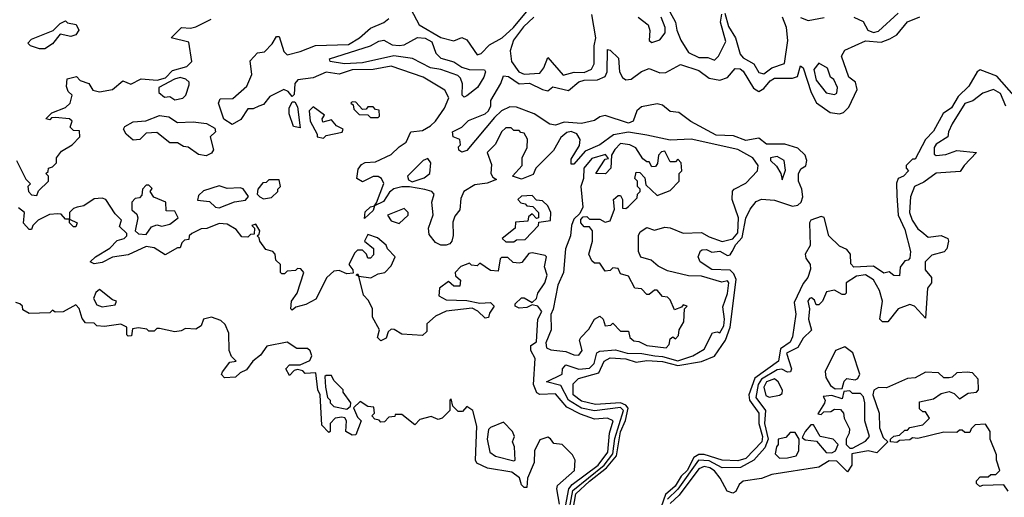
# Model space of a CAD drawing. Extents: x 2737310 to 2869991, y 870230 to 1012730.
# Tile 444 of 479: x 2816179 to 2819957, y 935252 to 937085. Entities that reach past the tile are written whole.
import ezdxf

# ---------------------------------------------------------------- set-up
doc = ezdxf.new("R2010")
doc.units = 0

msp = doc.modelspace()

# ---------------------------------------------------------------- linework, layer by layer
at = {"layer": '0CON02XD'}
for points in [[(2817680, 937125), (2817712.5, 937065), (2817795, 937016.2), (2817845, 937003.3), (2817875, 937016.7), (2817895, 937007.5), (2817935, 936950), (2817950, 936955), (2817981.7, 936988.3), (2818030, 937015), (2818073.3, 937055), (2818123.3, 937115)], [(2818673.3, 937115), (2818696, 937075), (2818700, 937045), (2818715.8, 937005.8), (2818745, 936958.8), (2818785, 936940), (2818819.3, 936939.3), (2818845, 936930), (2818860, 936945), (2818888.3, 937001.7), (2818867.5, 937075), (2818873.3, 937106.7)], [(2816167.5, 936545), (2816203, 936473), (2816220, 936455), (2816210, 936445), (2816212.5, 936425), (2816225, 936412.5), (2816245, 936410), (2816251.7, 936428.3), (2816290, 936465), (2816290, 936485), (2816280, 936495), (2816288.3, 936501.7), (2816290, 936515), (2816305, 936520), (2816320, 936535), (2816320, 936555), (2816340, 936580), (2816380, 936605), (2816410, 936635), (2816408.3, 936658.3), (2816385, 936660), (2816373, 936673), (2816380, 936695), (2816370, 936705), (2816315, 936710), (2816301.7, 936708.3), (2816295, 936700), (2816280, 936705), (2816303, 936727), (2816355, 936747.5), (2816372.5, 936765), (2816380, 936795), (2816365, 936810), (2816358.3, 936828.3), (2816361.7, 936858.3), (2816397, 936867), (2816411.7, 936851.7), (2816445, 936840), (2816460, 936815), (2816485, 936807.5), (2816535, 936817.5), (2816575, 936850), (2816605, 936837.5), (2816645, 936857.5), (2816707, 936853), (2816738.3, 936861.7), (2816765, 936890), (2816820, 936905), (2816840, 936925), (2816828.3, 936998.3), (2816760, 937015), (2816800, 937055), (2816835, 937052.5), (2816855, 937057.5), (2816913.6, 937086.4)], [(2816275, 936972.5), (2816255, 936972.5), (2816220, 936985), (2816210, 936995), (2816225, 937010), (2816307, 937043), (2816335, 937070), (2816355, 937080), (2816363, 937073), (2816396.4, 937066.4), (2816406.7, 937045), (2816395, 937026.7), (2816375, 937020), (2816335, 937030), (2816305, 936992.5), (2816275, 936972.5)], [(2817733.8, 936433.8), (2817675, 936443.8), (2817645, 936444), (2817614.3, 936435.7), (2817597.5, 936422.5), (2817575, 936386.7), (2817540, 936370), (2817535, 936352.5), (2817502.5, 936322.5), (2817505, 936347.5), (2817525, 936366.7), (2817540, 936370), (2817548.3, 936381.7), (2817576.4, 936456.4), (2817567.5, 936475), (2817555, 936483.3), (2817535, 936483.3), (2817495, 936462.5), (2817472.5, 936475), (2817478.3, 936511.7), (2817490.7, 936529.3), (2817505, 936537.5), (2817545, 936540), (2817605, 936567.5), (2817635, 936597.5), (2817662.5, 936615), (2817680, 936655), (2817725, 936660), (2817755, 936677.5), (2817775, 936696), (2817808.6, 936745), (2817826.2, 936785), (2817810, 936815), (2817727.5, 936865), (2817605, 936906), (2817535.8, 936894.2), (2817455, 936892.5), (2817405, 936876.2), (2817355, 936883.3), (2817305, 936861.2), (2817246.4, 936853.6), (2817235, 936840), (2817231.7, 936798.3), (2817225, 936790), (2817209.3, 936809.3), (2817193, 936817), (2817139.3, 936790.7), (2817115, 936760), (2817096.7, 936753.3), (2817075, 936742.5), (2817055, 936742.5), (2817027.7, 936702.3), (2816995, 936682.5), (2816963, 936703), (2816942.5, 936765), (2816948.3, 936781.7), (2816997, 936783), (2817050.5, 936829.5), (2817070, 936875), (2817063, 936927), (2817091.7, 936958.3), (2817118.3, 936961.7), (2817148.3, 936991.7), (2817165, 937020), (2817175, 937020), (2817193, 936963), (2817205, 936950), (2817255, 936962.5), (2817313.6, 936986.4), (2817440.7, 936989.3), (2817482.5, 937015), (2817525, 937052.5), (2817576.1, 937073.9), (2817595, 937090)], [(2818299.5, 935185), (2818313.6, 935265), (2818365.9, 935314.1), (2818431.1, 935365), (2818469.2, 935410.8), (2818485, 935503.3), (2818503.3, 935546.7), (2818513.6, 935593.6), (2818505.4, 935605.4), (2818485, 935614.6), (2818388.3, 935608.3), (2818335, 935620.8), (2818302.5, 935645), (2818303, 935687), (2818322.7, 935707.3), (2818400.8, 935729.2), (2818422, 935775), (2818445, 935787.1), (2818505, 935783.1), (2818545, 935770), (2818585, 935777.5), (2818645, 935773.3), (2818705, 935757.3), (2818795, 935772.9), (2818845, 935793.3), (2818887.5, 935855), (2818905.6, 935905), (2818928, 936088), (2818919.4, 936109.4), (2818905, 936124), (2818835, 936126.7), (2818790, 936155), (2818782.5, 936175), (2818791.7, 936198.3), (2818798.3, 936201.7), (2818815, 936202.5), (2818835, 936192.5), (2818866.1, 936196.1), (2818895, 936180), (2818905, 936182.5), (2818913.3, 936195), (2818927.4, 936222.6), (2818950.8, 936249.2), (2818965, 936323.3), (2818981.7, 936358.3), (2819005, 936387.5), (2819025, 936396.7), (2819075, 936392.5), (2819145, 936369.2), (2819165, 936373.1), (2819177.1, 936385), (2819183.8, 936405), (2819180, 936435), (2819167.5, 936465), (2819167, 936493), (2819177, 936513), (2819196.1, 936523.9), (2819200, 936545), (2819192.5, 936565), (2819165, 936592.5), (2819115, 936606.7), (2819045, 936606.7), (2819015, 936630), (2818965, 936621.2), (2818918.6, 936638.6), (2818851.7, 936641.7), (2818753.9, 936693.9), (2818708.3, 936728.3), (2818675, 936732.5), (2818645, 936757.5), (2818625, 936762.5), (2818565, 936750), (2818547.5, 936735), (2818532.5, 936695), (2818515, 936687.5), (2818425, 936716.7), (2818405, 936712.5), (2818385, 936697.5), (2818335, 936686.7), (2818267.7, 936692.3), (2818235, 936680), (2818213.9, 936683.9), (2818153.6, 936723.6), (2818085, 936748.8), (2818059.3, 936750.7), (2818027.5, 936735), (2818000.5, 936709.5), (2817895, 936583.3), (2817875, 936576.7), (2817863.6, 936583.6), (2817863, 936597), (2817870, 936605), (2817867.5, 936625), (2817842.5, 936635), (2817840, 936655), (2817875, 936672.5), (2817901.7, 936698.3), (2817965, 936723.3), (2817976.4, 936733.6), (2817986.4, 936753.6), (2817987.5, 936775), (2818025, 936840), (2818035, 936870), (2818055, 936867.5), (2818095, 936838.8), (2818135, 936841.2), (2818185, 936816.7), (2818205, 936812.5), (2818225, 936827.5), (2818285, 936813.8), (2818325, 936846), (2818345, 936852.5), (2818396.1, 936853.9), (2818425, 936867.5), (2818433.3, 936885), (2818435, 936970), (2818445, 936967.5), (2818477, 936937), (2818481.2, 936885), (2818492.7, 936862.7), (2818505, 936853.8), (2818525, 936856.2), (2818565, 936886.2), (2818595, 936897.5), (2818635, 936881.2), (2818658.3, 936881.7), (2818715, 936913.3), (2818785, 936890), (2818825, 936860), (2818865, 936853.3), (2818895, 936862.5), (2818925, 936897.5), (2818943, 936897), (2818955, 936887.5), (2818995, 936822.5), (2819015, 936810), (2819035, 936821.2), (2819059.1, 936850.9), (2819075, 936860.8), (2819145, 936860), (2819163.3, 936866.7), (2819175, 936907.5), (2819185, 936900), (2819216, 936805), (2819235.9, 936765.9), (2819288.3, 936728.3), (2819325, 936723.3), (2819340.7, 936729.3), (2819360.7, 936749.3), (2819393, 936817), (2819386.7, 936845), (2819360, 936865), (2819332.5, 936945), (2819345, 936967.5), (2819425, 937003.3), (2819485, 936998.8), (2819518.3, 937011.7), (2819545, 937027.5), (2819585, 937076.7), (2819633.6, 937096.4)], [(2818152.5, 937095), (2818112.5, 937057.5), (2818074.2, 937005.8), (2818061.2, 936965), (2818066.7, 936925), (2818094, 936885), (2818115, 936875.8), (2818175, 936880), (2818189.7, 936900.3), (2818205, 936940), (2818265, 936872.5), (2818306.4, 936883.6), (2818345, 936882), (2818373.3, 936895), (2818383.8, 936915), (2818383.3, 936985), (2818390, 937015), (2818374, 937105)], [(2818552.5, 937095), (2818590, 937065), (2818597, 937043), (2818593.8, 937005), (2818605, 936997.5), (2818635, 937007.5), (2818656.2, 937035), (2818656, 937055), (2818640, 937095)], [(2818885, 937110), (2818898.3, 937058.3), (2818925.8, 937015.8), (2818943, 936953), (2818955, 936938.8), (2818995.9, 936915.9), (2819015, 936882.5), (2819035, 936876.7), (2819065, 936900), (2819113.6, 936916.4), (2819127.1, 937005), (2819120.8, 937055), (2819106, 937095)], [(2819175, 937093.8), (2819205, 937082), (2819266.2, 937093.8)], [(2819380, 937095), (2819415, 937077.5), (2819433.3, 937045), (2819455, 937036.2), (2819475, 937041.2), (2819549.5, 937110.5)], [(2817885, 936787.5), (2817877.5, 936795), (2817878.3, 936838.3), (2817870.7, 936860.7), (2817860.7, 936870.7), (2817795, 936893.3), (2817755, 936900), (2817686.4, 936936.4), (2817615, 936946), (2817495, 936919.2), (2817425, 936916.2), (2817370, 936925), (2817367.5, 936935), (2817525.8, 936984.2), (2817557, 937003), (2817576.4, 937006.4), (2817608.3, 936988.3), (2817635, 936986), (2817655, 936988.8), (2817705, 937016), (2817735, 937014.2), (2817760.3, 937000.3), (2817776.4, 936956.4), (2817795, 936937.5), (2817845, 936923.3), (2817875, 936902.5), (2817903.6, 936893.6), (2817963, 936893), (2817966.7, 936885), (2817960, 936865), (2817935.8, 936824.2), (2817895, 936793.3), (2817885, 936787.5)], [(2819305, 936797.5), (2819315, 936802.5), (2819317.5, 936825), (2819302.5, 936855), (2819290, 936865), (2819278.3, 936898.3), (2819245, 936917.5), (2819226.4, 936893.6), (2819235, 936852.5), (2819273.9, 936803.9), (2819305, 936797.5)], [(2819995, 936792.5), (2819928.8, 936868.8), (2819865, 936892.5), (2819852.5, 936885), (2819820.7, 936829.3), (2819779.7, 936790.3), (2819755, 936746.2), (2819722, 936725), (2819685, 936656.7), (2819654.3, 936625.7), (2819615, 936550), (2819605, 936550), (2819580, 936525), (2819580, 936515), (2819590, 936505), (2819570, 936485), (2819550, 936475), (2819543, 936457), (2819545, 936410)], [(2816775, 936777.5), (2816805, 936783.3), (2816816.2, 936795), (2816830, 936835), (2816830, 936845), (2816817, 936857), (2816795, 936862.5), (2816773, 936857), (2816712.5, 936825), (2816712.5, 936805), (2816735, 936787.5), (2816755, 936790), (2816775, 936777.5)], [(2819963, 936753), (2819942.3, 936802.3), (2819915, 936816.7), (2819875, 936803.3), (2819836.1, 936773.9), (2819805, 936763.3), (2819757.5, 936685), (2819742.5, 936655), (2819740, 936635), (2819695, 936606.7), (2819687.5, 936595), (2819688.3, 936568.3), (2819695, 936563.3), (2819733, 936567), (2819775, 936582.5), (2819850, 936575), (2819802.5, 936525), (2819788.3, 936501.7), (2819695, 936496), (2819648.3, 936461.7), (2819612.5, 936445), (2819596.7, 936405), (2819593.8, 936345), (2819603.8, 936315), (2819625, 936282.5), (2819640.7, 936270.7), (2819665, 936250), (2819715, 936256.7), (2819740, 936245), (2819742.5, 936235), (2819736.7, 936205), (2819726.4, 936193.6), (2819679.3, 936180.7), (2819653.3, 936155), (2819653.3, 936125), (2819677.5, 936095), (2819677.5, 936075), (2819662.5, 936055), (2819655, 935940), (2819612.5, 935985), (2819595, 935992.5), (2819550, 935975), (2819510, 935925), (2819490, 935925), (2819480, 935935), (2819490, 936005), (2819478.8, 936045), (2819455, 936086.2), (2819425, 936105.8), (2819389.7, 936100.3), (2819350, 936075), (2819350, 936035), (2819345, 936030), (2819335, 936030), (2819305, 936047.5), (2819275, 936040), (2819260, 936005), (2819245, 935990), (2819235, 935990), (2819228.3, 936008.3), (2819217.5, 936017.5), (2819210, 936015), (2819203.3, 936005), (2819210, 935975), (2819206.2, 935935), (2819217, 935893), (2819185, 935862.5), (2819165, 935826.7), (2819120.8, 935805), (2819140, 935745), (2819137, 935733), (2819125, 935732.5), (2819104, 935744), (2819085, 935741.4), (2819025, 935705.6), (2819012.5, 935685), (2819004.2, 935635), (2819041.4, 935585), (2819036.9, 935535), (2819051.5, 935475), (2819038, 935442), (2818995.4, 935394.6), (2818945, 935365.7), (2818875, 935365.6), (2818825, 935392.2), (2818784.2, 935395), (2818705, 935283.1), (2818665, 935244.3)], [(2817255, 936670), (2817230, 936675), (2817213.6, 936723.6), (2817213.3, 936745), (2817225, 936770), (2817235, 936770), (2817245, 936750), (2817255, 936670)], [(2817345, 936630), (2817355, 936640), (2817417, 936653), (2817420, 936665), (2817395, 936677.5), (2817375, 936700), (2817341.7, 936691.7), (2817340, 936705), (2817348.3, 936718.3), (2817305, 936750), (2817290, 936735), (2817293.8, 936695), (2817320, 936645), (2817320, 936635), (2817345, 936630)], [(2817555, 936710), (2817560, 936715), (2817558.3, 936738.3), (2817545, 936740), (2817535, 936750), (2817515, 936750), (2817508.3, 936741.7), (2817495, 936740), (2817468.3, 936768.3), (2817455, 936770), (2817450, 936765), (2817458.3, 936758.3), (2817461.7, 936741.7), (2817481.7, 936721.7), (2817515, 936720), (2817525, 936710), (2817555, 936710)], [(2816895, 936562.5), (2816865, 936567.5), (2816826.1, 936596.1), (2816808.3, 936598.3), (2816785, 936612.5), (2816755, 936612.5), (2816705, 936652.5), (2816665, 936650), (2816640, 936625), (2816615, 936622.5), (2816587.5, 936645), (2816577.5, 936665), (2816582.5, 936675), (2816615, 936693.3), (2816663, 936697), (2816715, 936717.5), (2816751.7, 936711.7), (2816785, 936690), (2816845, 936692.5), (2816896.4, 936686.4), (2816928.3, 936668.3), (2816930, 936655), (2816910, 936635), (2816922.5, 936585), (2816915, 936572.5), (2816895, 936562.5)], [(2818286.2, 935195), (2818302, 935278), (2818421.5, 935375), (2818455, 935419.2), (2818462.5, 935477.5), (2818495.5, 935585), (2818485, 935596.5), (2818385, 935584.4), (2818335, 935594.4), (2818284.6, 935624.6), (2818255, 935681.2), (2818200, 935695), (2818260, 935725), (2818262.5, 935745), (2818275, 935760), (2818325, 935744.2), (2818365, 935748), (2818383.8, 935765), (2818394.1, 935805.9), (2818405, 935813.3), (2818465, 935818), (2818510, 935805), (2818565.7, 935804.3), (2818615.6, 935794.4), (2818645, 935792.5), (2818705, 935775.7), (2818762.5, 935795), (2818805, 935820), (2818837, 935883), (2818855, 935887.5), (2818865, 935882.5), (2818880.5, 935909.5), (2818883.8, 935935), (2818877, 935983), (2818895.6, 936034.4), (2818900, 936075), (2818895, 936082.5), (2818873, 936077), (2818795, 936100.8), (2818745, 936102), (2818665, 936121.2), (2818629.3, 936139.3), (2818602.5, 936162.5), (2818563, 936173), (2818553.3, 936195), (2818553.3, 936256.7), (2818559.3, 936270.7), (2818585, 936287.5), (2818615, 936276.7), (2818655, 936288.8), (2818675, 936286.7), (2818725, 936265.8), (2818795, 936268.8), (2818825, 936251.2), (2818875, 936234.2), (2818915, 936244.2), (2818935, 936267.5), (2818937.5, 936325), (2818913.3, 936395), (2818913.6, 936426.4), (2818920, 936435), (2818965, 936457.5), (2819010, 936505), (2819012.5, 936525), (2818992.5, 936555), (2818935, 936586.2), (2818755, 936626.7), (2818675, 936622.5), (2818585, 936642), (2818515, 936652.9), (2818457, 936643), (2818405.5, 936604.5), (2818349.5, 936580.5), (2818305, 936530), (2818295, 936530), (2818295, 936550), (2818327.7, 936602.3), (2818330, 936625), (2818317, 936647), (2818295, 936656), (2818278.3, 936651.7), (2818255, 936633.3), (2818226.9, 936583.1), (2818160, 936515), (2818149.3, 936490.7), (2818105, 936473.3), (2818070, 936485), (2818106.7, 936525), (2818107.5, 936555), (2818126.2, 936595), (2818127, 936627), (2818115, 936650), (2818101.7, 936651.7), (2818095, 936660), (2818075, 936660), (2818065, 936670), (2818045, 936670), (2818027.5, 936655), (2818005, 936607.5), (2817973.3, 936575), (2817989.3, 936529.3), (2817987.5, 936495), (2817995, 936480), (2818008.3, 936471.7), (2817973, 936457), (2817925, 936451.2), (2817883.9, 936426.1), (2817871.7, 936398.3), (2817867.5, 936355), (2817849.3, 936330.7), (2817841.7, 936308.3), (2817843, 936257), (2817837.5, 936235), (2817830, 936225), (2817815, 936220), (2817795, 936220), (2817775, 936230), (2817750.5, 936260.5), (2817748, 936285), (2817766.1, 936336.1), (2817760, 936385), (2817770, 936415), (2817760, 936425), (2817733.8, 936433.8)], [(2818325, 935797.5), (2818337.5, 935815), (2818327.5, 935855), (2818332.5, 935865), (2818363, 935897), (2818384.1, 935935.9), (2818405, 935947.5), (2818417.5, 935935), (2818425, 935910), (2818447, 935913), (2818455, 935920), (2818485, 935890), (2818515, 935890), (2818520, 935865), (2818535, 935852.5), (2818555, 935850), (2818585, 935834), (2818660, 935825), (2818671.7, 935838.3), (2818675, 935860), (2818685, 935867.5), (2818695, 935860), (2818706.7, 935873.3), (2818710, 935895), (2818727.5, 935925), (2818730, 935975), (2818740, 935985), (2818725, 935990), (2818718.3, 935981.7), (2818691.7, 935971.7), (2818675, 936010), (2818665, 936020), (2818645, 936022.5), (2818625, 936047.5), (2818615, 936047.5), (2818595, 936030), (2818585, 936030), (2818565, 936052.5), (2818540, 936055), (2818515, 936100), (2818485, 936110), (2818475, 936130), (2818455, 936132.5), (2818445, 936122.5), (2818425, 936120), (2818405, 936150), (2818385, 936150), (2818375, 936160), (2818362.5, 936185), (2818377.5, 936235), (2818377.5, 936275), (2818365, 936290), (2818345, 936290), (2818332.5, 936305), (2818331.7, 936318.3), (2818341.7, 936328.3), (2818355, 936330), (2818365, 936320), (2818405, 936320), (2818425, 936307.5), (2818445, 936312.5), (2818461.7, 936358.3), (2818457.5, 936395), (2818475, 936410), (2818485, 936410), (2818492.5, 936395), (2818491.7, 936361.7), (2818505, 936360), (2818515, 936367.5), (2818548.3, 936401.7), (2818550, 936415), (2818560, 936425), (2818560, 936435), (2818550, 936445), (2818550, 936465), (2818540, 936475), (2818545, 936500), (2818558.3, 936498.3), (2818578.3, 936478.3), (2818581.7, 936451.7), (2818625, 936410), (2818675, 936430), (2818710, 936465), (2818710, 936495), (2818720, 936505), (2818717.5, 936535), (2818705, 936550), (2818695, 936540), (2818675, 936540), (2818655, 936580), (2818641.7, 936578.3), (2818630, 936565), (2818627, 936533), (2818618.3, 936521.7), (2818605, 936520), (2818595, 936540), (2818585, 936540), (2818570.7, 936550.7), (2818543, 936593), (2818520, 936605), (2818485, 936610), (2818463.3, 936586.7), (2818450, 936565), (2818447.5, 936515), (2818427, 936493), (2818390, 936495), (2818425, 936550), (2818438.3, 936551.7), (2818427.5, 936567.5), (2818375, 936552.5), (2818343.8, 936515), (2818342.5, 936475), (2818332.5, 936445), (2818340, 936365), (2818328.3, 936341.7), (2818305, 936320), (2818296.7, 936295), (2818292.5, 936255), (2818273.3, 936205), (2818266.2, 936115), (2818244.2, 936065.8), (2818226.4, 935973.6), (2818217, 935953), (2818218.8, 935895), (2818197.5, 935845), (2818200, 935825), (2818217.7, 935817.7), (2818275, 935811.2), (2818305, 935798.8), (2818325, 935797.5)], [(2817685, 936462.5), (2817731.7, 936478.3), (2817752.5, 936495), (2817756.7, 936535), (2817745, 936552.5), (2817727.5, 936545), (2817666.7, 936485), (2817670.7, 936470.7), (2817685, 936462.5)], [(2819105, 936470), (2819117, 936507), (2819112.5, 936545), (2819085, 936560), (2819060, 936555), (2819060, 936545), (2819083, 936523), (2819100, 936495), (2819105, 936470)], [(2816665, 936260), (2816685, 936290), (2816705, 936297.5), (2816725, 936292.5), (2816755, 936300), (2816787.5, 936325), (2816775, 936350), (2816741.7, 936351.7), (2816740, 936385), (2816693.6, 936403.6), (2816680, 936425), (2816687, 936437), (2816675, 936450), (2816665, 936450), (2816650, 936435), (2816648.3, 936411.7), (2816638.3, 936401.7), (2816621.7, 936398.3), (2816610, 936385), (2816610, 936355), (2816628.3, 936338.3), (2816632.5, 936325), (2816622.5, 936275), (2816635, 936262.5), (2816665, 936260)], [(2816945, 936363.3), (2817003.6, 936386.4), (2817045, 936392.5), (2817057, 936407), (2817036.4, 936436.4), (2817025, 936440), (2816975, 936437.5), (2816945, 936447.5), (2816885, 936427.5), (2816865, 936410), (2816861.7, 936391.7), (2816907, 936387), (2816930, 936365), (2816945, 936363.3)], [(2817115, 936397.5), (2817145, 936402.5), (2817170, 936425), (2817170, 936435), (2817180, 936445), (2817175, 936470), (2817135, 936470), (2817125, 936460), (2817111.7, 936458.3), (2817092.5, 936435), (2817090, 936415), (2817100, 936405), (2817115, 936397.5)], [(2818261.8, 935155), (2818286.5, 935285), (2818298.9, 935301.1), (2818398.6, 935375), (2818435.7, 935425), (2818442.3, 935497.7), (2818456.2, 935545), (2818435, 935556.2), (2818385, 935551.2), (2818330.9, 935570.9), (2818278.1, 935598.1), (2818235, 935648.8), (2818175, 935646.7), (2818163, 935653), (2818151.2, 935685), (2818157.5, 935785), (2818140, 935815), (2818140, 935835), (2818161.7, 935848.3), (2818166.7, 935935), (2818182.5, 935965), (2818167.5, 935985), (2818145, 935990), (2818125, 935980), (2818095, 935977.5), (2818080, 935985), (2818080, 935995), (2818105, 936017.5), (2818115, 936017.5), (2818145, 936000), (2818162.5, 936015), (2818167.5, 936035), (2818193.8, 936075), (2818202.5, 936105), (2818193, 936137), (2818200, 936175), (2818195, 936180), (2818145, 936190), (2818133, 936187), (2818106.4, 936153.6), (2818095, 936150), (2818073, 936153), (2818051.7, 936171.7), (2818028.3, 936171.7), (2818023, 936167), (2818015, 936120), (2817985, 936122.5), (2817945, 936150), (2817935, 936140), (2817913, 936143), (2817905, 936150), (2817871.7, 936138.3), (2817850, 936115), (2817851.7, 936101.7), (2817870, 936085), (2817868.3, 936061.7), (2817845, 936062.5), (2817825, 936080), (2817790, 936055), (2817787.5, 936025), (2817815, 936010), (2817895, 936007.5), (2817945, 935997.5), (2817985, 936000), (2818000, 935985), (2817981.7, 935958.3), (2817978.3, 935941.7), (2817965, 935940), (2817936.7, 935966.7), (2817915, 935977.5), (2817815, 935966.7), (2817775, 935947.5), (2817741.7, 935918.3), (2817741.7, 935888.3), (2817725, 935872.5), (2817645, 935877.5), (2817616.2, 935896.2), (2817605, 935896.7), (2817593, 935887), (2817585, 935862.5), (2817565, 935852.5), (2817552.5, 935865), (2817560, 935895), (2817533, 935943), (2817532.5, 935975), (2817517, 936007), (2817498.3, 936028.3), (2817480, 936100), (2817470, 936105), (2817475, 936110), (2817480, 936100), (2817526.4, 936093.6), (2817555, 936110), (2817580, 936115), (2817605, 936140), (2817620, 936175), (2817590, 936205), (2817585, 936220), (2817551.7, 936248.3), (2817515, 936260), (2817502.5, 936235), (2817537, 936207), (2817537, 936183), (2817525, 936170), (2817515, 936170), (2817510, 936185), (2817495, 936200), (2817475, 936200), (2817465, 936190), (2817442.5, 936145), (2817457.5, 936125), (2817458.3, 936111.7), (2817435, 936110), (2817405, 936122.5), (2817385, 936120), (2817357.5, 936095), (2817315, 936012.5), (2817277.7, 935992.3), (2817238.3, 935981.7), (2817225, 935970), (2817220, 935975), (2817222.5, 936005), (2817243.3, 936035), (2817270, 936115), (2817258.3, 936128.3), (2817245, 936130), (2817237, 936123), (2817205, 936120), (2817195, 936110), (2817185, 936110), (2817180, 936115), (2817180, 936145), (2817161.7, 936161.7), (2817160, 936185), (2817150, 936195), (2817123.6, 936203.6), (2817100, 936235), (2817098.3, 936248.3), (2817090, 936255), (2817098.3, 936261.7), (2817100, 936275), (2817085, 936300), (2817070, 936295), (2817080, 936285), (2817078.3, 936261.7), (2817065, 936260), (2817055, 936250), (2817031.7, 936251.7), (2817009.3, 936279.3), (2816975, 936300), (2816945, 936302.5), (2816897, 936283), (2816875, 936282.5), (2816840, 936265), (2816830, 936255), (2816828.3, 936241.7), (2816811.7, 936238.3), (2816801.7, 936228.3), (2816795, 936210), (2816785, 936210), (2816737, 936183), (2816695, 936210), (2816665, 936214), (2816595, 936182.5), (2816535, 936173.3), (2816495, 936153.3), (2816465, 936147.5), (2816450, 936155), (2816470, 936175), (2816525, 936207.5), (2816553, 936237), (2816580, 936245), (2816590, 936255), (2816590, 936265), (2816561.7, 936291.7), (2816570, 936315), (2816545, 936340), (2816510, 936395), (2816495, 936400), (2816465, 936397.5), (2816425, 936370), (2816400, 936365), (2816385, 936360), (2816370, 936345), (2816370, 936320), (2816400, 936305), (2816395, 936290), (2816385, 936290), (2816370, 936305), (2816370, 936320), (2816355, 936320), (2816338.3, 936338.3), (2816325, 936340), (2816293, 936337), (2816250, 936315), (2816230, 936295), (2816225, 936280), (2816215, 936280), (2816193.6, 936303.6), (2816197.5, 936345), (2816175, 936362.5)], [(2818075, 936232.5), (2818085, 936240), (2818118.3, 936241.7), (2818170, 936295), (2818171.7, 936308.3), (2818216.1, 936313.9), (2818217.5, 936345), (2818205, 936370), (2818185, 936390), (2818161.7, 936391.7), (2818145, 936410), (2818105, 936407.5), (2818090, 936395), (2818101.7, 936381.7), (2818118.3, 936378.3), (2818125, 936370), (2818148.3, 936368.3), (2818170, 936345), (2818170, 936325), (2818161.7, 936321.7), (2818145, 936340), (2818131.7, 936328.3), (2818128.3, 936311.7), (2818081.7, 936308.3), (2818080, 936285), (2818030, 936245), (2818045, 936232.5), (2818075, 936232.5)], [(2819545, 936410), (2819550, 936335), (2819575, 936280), (2819597.5, 936195), (2819595, 936170), (2819588.3, 936161.7), (2819575, 936160), (2819557.5, 936135), (2819555, 936102.5), (2819533, 936103), (2819515, 936117.5), (2819495, 936112.5), (2819455, 936138.8), (2819380, 936135), (2819368.3, 936148.3), (2819367.5, 936185), (2819353, 936203), (2819325, 936216.2), (2819283.8, 936255), (2819266.4, 936326.4), (2819255, 936330), (2819214.4, 936315), (2819210, 936305), (2819211.7, 936218.3), (2819192.5, 936185), (2819195, 936170), (2819212.5, 936145), (2819213, 936127), (2819203.3, 936095), (2819185, 936072.5), (2819150.7, 935999.3), (2819156.7, 935955), (2819145, 935867.5), (2819135, 935846.7), (2819098.9, 935821.1), (2819091.2, 935775), (2819000.4, 935709.6), (2818977.1, 935645), (2818980, 935625), (2819015.7, 935575), (2819015.6, 935535), (2819028.9, 935485), (2819026.9, 935465), (2818965, 935401.4), (2818935, 935391.9), (2818875, 935394.2), (2818805, 935416.7), (2818785, 935416.5), (2818765.4, 935404.6), (2818740.5, 935355), (2818717.1, 935332.9), (2818694.3, 935295), (2818656.9, 935263.1), (2818640.9, 935215)], [(2817635, 936302.5), (2817670, 936335), (2817670, 936345), (2817655, 936360), (2817590, 936335), (2817605, 936312.5), (2817635, 936302.5)], [(2816495, 935982.5), (2816545, 935990), (2816550, 936005), (2816535, 936010), (2816485, 936050), (2816471.7, 936038.3), (2816462.5, 936015), (2816475, 935990), (2816495, 935982.5)], [(2818250, 935225), (2818240, 935285), (2818243, 935297), (2818307.5, 935355), (2818310, 935395), (2818300, 935415), (2818260, 935455), (2818228.3, 935458.3), (2818216.4, 935476.4), (2818205, 935482.5), (2818175, 935472.5), (2818155, 935430), (2818153.8, 935385), (2818127.5, 935325), (2818125, 935290), (2818115, 935290), (2818105, 935300), (2818096.7, 935326.7), (2818068, 935348), (2817973.9, 935363.9), (2817933, 935383), (2817927.5, 935395), (2817933.3, 935525), (2817917.5, 935585), (2817895, 935600), (2817878.3, 935581.7), (2817861.7, 935581.7), (2817841.7, 935601.7), (2817835, 935630), (2817830, 935625), (2817830, 935585), (2817800, 935555), (2817785, 935550), (2817758.3, 935561.7), (2817715, 935550), (2817695, 935530), (2817645, 935570), (2817620, 935570), (2817618.3, 935561.7), (2817595, 935560), (2817578.3, 935541.7), (2817565, 935540), (2817558.3, 935548.3), (2817541.7, 935551.7), (2817530, 935565), (2817540, 935575), (2817538.3, 935598.3), (2817515, 935600), (2817485, 935620), (2817460, 935595), (2817475, 935560), (2817490, 935545), (2817468.3, 935491.7), (2817455, 935490), (2817430, 935505), (2817432.5, 935545), (2817426.7, 935556.7), (2817415, 935560), (2817390, 935555), (2817370, 935535), (2817370, 935505), (2817365, 935500), (2817338.3, 935528.3), (2817332.5, 935645), (2817322.5, 935665), (2817315, 935730), (2817275, 935727.5), (2817265, 935737.5), (2817245, 935742.5), (2817231.7, 935738.3), (2817215, 935720), (2817200, 935745), (2817215, 935760), (2817255, 935760), (2817293, 935777), (2817300, 935795), (2817293.6, 935813.6), (2817283, 935823), (2817242.7, 935822.7), (2817205, 935847.5), (2817127.7, 935832.3), (2817102.7, 935797.3), (2817073.3, 935775), (2817049.3, 935740.7), (2817025, 935730), (2817007, 935713), (2816965, 935710), (2816953, 935723), (2816957, 935733), (2816985, 935770), (2817010, 935775), (2816991.7, 935791.7), (2816982.5, 935815), (2816981.7, 935881.7), (2816967.5, 935915), (2816950.7, 935930.7), (2816915, 935943.3), (2816883.9, 935936.1), (2816875, 935910), (2816855, 935897.5), (2816815, 935900), (2816799.3, 935890.7), (2816775, 935887.5), (2816715, 935900), (2816705, 935900), (2816695, 935890), (2816675, 935890), (2816667, 935897), (2816635, 935902.5), (2816611.7, 935898.3), (2816608.3, 935871.7), (2816595, 935870), (2816590, 935875), (2816590, 935905), (2816567, 935917), (2816505, 935907.5), (2816475, 935910), (2816465, 935920), (2816431.7, 935921.7), (2816418.3, 935938.3), (2816407, 935977), (2816395, 935990), (2816346.4, 935963.6), (2816315, 935962.5), (2816305, 935970), (2816295, 935960), (2816215, 935957.5), (2816191.7, 935971.7), (2816190, 935985), (2816180, 935995), (2816165, 936000)], [(2819308.3, 935668.3), (2819335, 935670), (2819343, 935697), (2819352.5, 935707.5), (2819385, 935702.5), (2819395, 935707.5), (2819403.3, 935725), (2819375.9, 935805.9), (2819345, 935830), (2819310, 935815), (2819270, 935735), (2819272.3, 935712.3), (2819290.7, 935680.7), (2819308.3, 935668.3)], [(2817435, 935590), (2817448.3, 935601.7), (2817450, 935615), (2817420, 935655), (2817420, 935665), (2817385, 935700), (2817375, 935720), (2817355, 935720), (2817350, 935715), (2817352.5, 935675), (2817360, 935635), (2817370, 935625), (2817370, 935615), (2817385, 935600), (2817435, 935590)], [(2819972.5, 935275), (2819955, 935300), (2819873, 935297), (2819863, 935293), (2819850, 935305), (2819850, 935315), (2819865, 935330), (2819895, 935330), (2819905, 935340), (2819925, 935340), (2819940, 935355), (2819927.5, 935395), (2819927.5, 935415), (2819902.5, 935475), (2819902.5, 935505), (2819885, 935532.5), (2819845, 935530), (2819830, 935515), (2819825, 935500), (2819805, 935500), (2819795, 935510), (2819785, 935510), (2819775, 935500), (2819725, 935502.5), (2819625, 935477.5), (2819605, 935480), (2819595, 935472.5), (2819555, 935470), (2819545, 935462.5), (2819520, 935465), (2819520, 935475), (2819533, 935487), (2819555, 935490), (2819575, 935510), (2819585, 935510), (2819595, 935520), (2819645, 935530), (2819670, 935555), (2819655, 935580), (2819645, 935580), (2819631.7, 935591.7), (2819631.7, 935618.3), (2819685, 935630), (2819715, 935650), (2819745, 935657.5), (2819765, 935650), (2819785, 935630), (2819818.3, 935651.7), (2819850, 935655), (2819857.5, 935665), (2819856.7, 935705), (2819835, 935730), (2819815, 935732.5), (2819775, 935730), (2819757, 935713), (2819745, 935710), (2819725, 935710), (2819705, 935730), (2819655, 935732.5), (2819615, 935710), (2819585, 935707.5), (2819505, 935672.5), (2819475, 935673.3), (2819457, 935663), (2819452.5, 935645), (2819477.5, 935575), (2819478.3, 935518.3), (2819491.7, 935481.7), (2819510, 935465), (2819467.5, 935422.5), (2819435, 935430), (2819371.7, 935418.3), (2819372.5, 935375), (2819355, 935350), (2819315, 935390), (2819285, 935392.5), (2819245, 935367.5), (2819065, 935338.8), (2819025, 935323.8), (2818955, 935313.3), (2818939.3, 935300.7), (2818926.4, 935273.6), (2818915, 935267.5), (2818893.3, 935275), (2818866.7, 935325), (2818845, 935353.3), (2818827.5, 935365), (2818805, 935370), (2818785, 935361.2), (2818709.6, 935260.4), (2818675, 935228)], [(2819055, 935636.7), (2819095, 935643.3), (2819105, 935650), (2819106.4, 935663.6), (2819090, 935695), (2819075, 935706), (2819044.2, 935695), (2819034.4, 935675), (2819042.5, 935642.5), (2819055, 935636.7)], [(2819375, 935440), (2819425, 935467.5), (2819440, 935485), (2819422.5, 935545), (2819422.5, 935615), (2819417, 935637), (2819405, 935650), (2819375, 935650), (2819365, 935660), (2819341.7, 935658.3), (2819335, 935630), (2819295, 935642.5), (2819261.7, 935638.3), (2819270, 935625), (2819267, 935613), (2819241.7, 935571.7), (2819255, 935570), (2819265, 935580), (2819291.7, 935581.7), (2819305, 935590), (2819328.3, 935588.3), (2819340, 935575), (2819342.5, 935555), (2819362.5, 935515), (2819361.7, 935498.3), (2819350, 935475), (2819350, 935455), (2819365, 935440), (2819375, 935440)], [(2818075, 935392.5), (2818080, 935395), (2818077.5, 935445), (2818070, 935465), (2818077.5, 935485), (2818070, 935505), (2818035, 935540), (2817985, 935520), (2817978.3, 935511.7), (2817973.3, 935475), (2817982.5, 935425), (2818005, 935410), (2818075, 935392.5)], [(2819295, 935422.5), (2819309.3, 935430.7), (2819320, 935455), (2819300, 935475), (2819250, 935485), (2819225, 935530), (2819215, 935530), (2819192.5, 935505), (2819181.7, 935481.7), (2819193, 935473), (2819237, 935467), (2819273.6, 935423.6), (2819295, 935422.5)], [(2819095, 935402.5), (2819125, 935403.3), (2819158.3, 935411.7), (2819169.3, 935430.7), (2819170, 935475), (2819155, 935500), (2819135, 935500), (2819118.3, 935481.7), (2819090, 935475), (2819090, 935455), (2819082.5, 935445), (2819078.3, 935418.3), (2819095, 935402.5)]]:
    msp.add_lwpolyline(points, dxfattribs=at)

doc.saveas('drawing.dxf')
